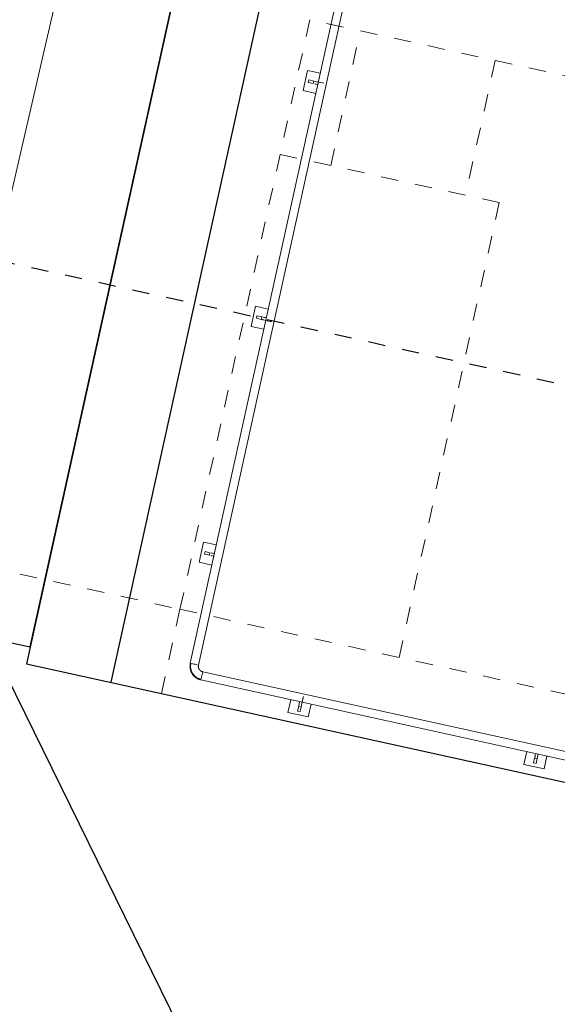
# Model space of a CAD drawing. Header units: metres. Extents: x 250001 to 257773, y 598992 to 609118.
# Tile 514 of 1056: x 254944.45 to 254947.56, y 601166.94 to 601172.64. Entities that reach past the tile are written whole.
import ezdxf
from ezdxf import colors
from ezdxf.entities.mleader import LeaderData, LeaderLine
from ezdxf.math import Vec2, Vec3

# ---------------------------------------------------------------- set-up
doc = ezdxf.new("R2010")
doc.units = ezdxf.units.M
doc.linetypes.add('XX-HIDDEN', pattern=[4, 2, -2])
doc.linetypes.add('XX-STRAMIEN', pattern=[16, 10, -2, 2, -2])
for name, color, linetype, lineweight in [('B-WE-GW-GRONDWERKLIJN_TEEN-G', 90, 'Continuous', 18), ('G_IMPT', 8, 'Continuous', 18), ('N-CO-BC-BETONVORM-G', 50, 'Continuous', 25), ('N-CO-BC-BETONVORM-GN', 7, 'XX-HIDDEN', 18), ('N-WE-VH-VERHARDING_HALFVERHARDING-A', 252, 'Continuous', 18), ('X-XX-AL-AANKLEDING-T25', 7, 'Continuous', 25), ('X-XX-AL-REFERENTIE-G', 7, 'Continuous', 18), ('X_XX_AL_STRAMIENLIJN_G-3', 7, 'XX-STRAMIEN', 25)]:
    doc.layers.add(name, color=color, linetype=linetype, lineweight=lineweight)
doc.styles.add('NLCS-ISO-ANNOTATIEF-T25', font='NLCS-ISO.ttf', dxfattribs={"height": 2.5})

# ---------------------------------------------------------------- blocks, each defined once
blk = doc.blocks.new('BS2021-132-Xref-inmeting-2d-20210906')
at = {"layer": 'B-WE-GW-GRONDWERKLIJN_TEEN-G'}
blk.add_lwpolyline([(254930.6772, 601110.0606), (254931.7873, 601114.7313), (254932.8975, 601119.402), (254933.3676, 601121.3987), (254934.0416, 601124.2609), (254935.1856, 601129.1198), (254936.4244, 601133.8861), (254937.6632, 601138.6524), (254938.5474, 601143.067), (254939.4316, 601147.4816), (254940.2734, 601152.2786), (254941.1152, 601157.0757), (254942.1004, 601161.4589), (254943.0856, 601165.8421), (254944.0707, 601170.2254), (254945.024, 601174.3538), (254945.9773, 601178.4822), (254946.9306, 601182.6106), (254947.8839, 601186.739), (254948.5788, 601190.0376)], dxfattribs=at)
blk = doc.blocks.new('inventor_dwg_schuivenmoot - samenstelling schuivenmoot_dwg-1618099-WCS_N_A_P_ Copy 1')
at = {"layer": 'G_IMPT'}
for p, q in [((-4224.2, 2043), (-4224.2, -2043)), ((-4175.9, -2043), (-4175.9, 2043)), ((-4224.2, 1460), (-4300, 1460)), ((-4300, 1460), (-4300, 1340)), ((-4280, 1392.5), (-4280, 1407.5)), ((-4250.9, 1407.5), (-4280, 1407.5)), ((-4280, 1392.5), (-4250.9, 1392.5)), ((-4250.9, 1407.5), (-4250.9, 1392.5)), ((-4300, 1340), (-4224.2, 1340)), ((-4224.1, 60), (-4300, 60)), ((-4300, 60), (-4300, -60)), ((-4280, -7.5), (-4280, 7.5)), ((-4250.9, 7.5), (-4280, 7.5)), ((-4250.9, 7.5), (-4250.9, -7.5)), ((-4280, -7.5), (-4250.9, -7.5)), ((-4300, -60), (-4224.2, -60)), ((-4224.2, -1340), (-4300, -1340)), ((-4300, -1340), (-4300, -1460)), ((-4280, -1407.5), (-4280, -1392.5)), ((-4250.9, -1392.5), (-4280, -1392.5)), ((-4280, -1407.5), (-4250.9, -1407.5)), ((-4250.9, -1392.5), (-4250.9, -1407.5)), ((-4300, -1460), (-4224.2, -1460)), ((2643, -2075.9), (-4143, -2075.9)), ((-4143, -2124.2), (-4143, -2075.9)), ((-4143, -2124.2), (2643, -2124.2)), ((-3610, -2124.2), (-3610, -2200)), ((-3557.5, -2150.9), (-3542.5, -2150.9)), ((-3557.5, -2150.9), (-3557.5, -2180)), ((-3542.5, -2180), (-3542.5, -2150.9)), ((-3490, -2200), (-3490, -2124.2)), ((-2210, -2124.2), (-2210, -2200)), ((-2157.5, -2150.9), (-2142.5, -2150.9)), ((-2157.5, -2150.9), (-2157.5, -2180)), ((-2142.5, -2180), (-2142.5, -2150.9)), ((-2090, -2200), (-2090, -2124.2)), ((-3610, -2200), (-3490, -2200)), ((-3542.5, -2180), (-3557.5, -2180)), ((-2210, -2200), (-2090, -2200)), ((-2142.5, -2180), (-2157.5, -2180))]:
    blk.add_line(p, q, dxfattribs=at)
at = {"layer": 'G_IMPT', "flags": 128}
for points in [[(-4224.2, -2043), (-4224.1, -2046.2), (-4223.9, -2049.5), (-4223.6, -2052.7), (-4223.1, -2055.9), (-4222.5, -2059.1), (-4221.8, -2062.3), (-4221, -2065.4), (-4220, -2068.5), (-4218.9, -2071.6), (-4217.7, -2074.6), (-4216.4, -2077.6), (-4215, -2080.5), (-4213.4, -2083.3), (-4211.8, -2086.1), (-4210, -2088.8), (-4208.1, -2091.5), (-4206.1, -2094), (-4204, -2096.5), (-4201.8, -2098.9), (-4199.5, -2101.2), (-4197.2, -2103.4), (-4194.7, -2105.5), (-4192.2, -2107.6), (-4189.5, -2109.5), (-4186.8, -2111.3), (-4184.1, -2113), (-4181.2, -2114.6), (-4178.4, -2116), (-4175.4, -2117.4), (-4172.4, -2118.6), (-4169.4, -2119.8), (-4166.3, -2120.7), (-4163.1, -2121.6), (-4160, -2122.4), (-4156.8, -2123), (-4153.6, -2123.5), (-4150.4, -2123.8), (-4147.1, -2124), (-4143.9, -2124.1), (-4143, -2124.2)], [(-4220.9, -2043), (-4220.8, -2046.1), (-4220.7, -2049.2), (-4220.3, -2052.3), (-4219.9, -2055.4), (-4219.3, -2058.5), (-4218.7, -2061.5), (-4217.9, -2064.5), (-4216.9, -2067.5), (-4215.9, -2070.4), (-4214.8, -2073.3), (-4213.5, -2076.2), (-4212.1, -2079), (-4210.6, -2081.7), (-4209, -2084.4), (-4207.3, -2087), (-4205.5, -2089.5), (-4203.6, -2092), (-4201.6, -2094.4), (-4199.5, -2096.7), (-4197.3, -2098.9), (-4195, -2101), (-4192.6, -2103), (-4190.2, -2105), (-4187.7, -2106.8), (-4185.1, -2108.6), (-4182.4, -2110.2), (-4179.7, -2111.7), (-4176.9, -2113.1), (-4174.1, -2114.4), (-4171.2, -2115.6), (-4168.3, -2116.7), (-4165.3, -2117.6), (-4162.3, -2118.5), (-4159.3, -2119.2), (-4156.2, -2119.8), (-4153.2, -2120.2), (-4150.1, -2120.6), (-4147, -2120.8), (-4143.8, -2120.9), (-4143, -2120.9)], [(-4143, -2075.9), (-4144.3, -2075.8), (-4145.6, -2075.7), (-4146.9, -2075.6), (-4148.2, -2075.4), (-4149.5, -2075.2), (-4150.8, -2074.9), (-4152.1, -2074.6), (-4153.3, -2074.2), (-4154.6, -2073.7), (-4155.8, -2073.3), (-4157, -2072.7), (-4158.2, -2072.1), (-4159.3, -2071.5), (-4160.4, -2070.8), (-4161.5, -2070.1), (-4162.6, -2069.3), (-4163.7, -2068.5), (-4164.7, -2067.7), (-4165.6, -2066.8), (-4166.6, -2065.9), (-4167.5, -2064.9), (-4168.3, -2063.9), (-4169.1, -2062.9), (-4169.9, -2061.8), (-4170.6, -2060.7), (-4171.3, -2059.6), (-4172, -2058.5), (-4172.6, -2057.3), (-4173.1, -2056.1), (-4173.6, -2054.9), (-4174.1, -2053.7), (-4174.5, -2052.4), (-4174.8, -2051.2), (-4175.1, -2049.9), (-4175.4, -2048.6), (-4175.6, -2047.3), (-4175.7, -2046), (-4175.8, -2044.7), (-4175.8, -2043.4), (-4175.9, -2043)]]:
    blk.add_lwpolyline(points, dxfattribs=at)
at = {"layer": 'G_IMPT'}
blk.add_ellipse((-4220.9, 1407.5), major_axis=(-30, 0), ratio=0.000001, dxfattribs=at)
for centre, major_axis, start_param, end_param in [((-4220.9, 1392.5), (30, 0), 3.927245, 4.658871), ((-4220.9, 7.5), (30, 0), 3.605444, 4.605657), ((-4220.9, -7.5), (30, 0), 4.636775, 10.040497), ((-4220.9, -1392.5), (-30, 0), 0.678053, 1.463451), ((-4220.9, -1407.5), (30, 0), 3.927245, 4.658871), ((-4200, -2043), (24.1, 0), 0.785398, 3.141593), ((-3542.5, -2120.9), (0, 30), 3.173468, 7.961025), ((-3557.5, -2120.9), (0, 30), 1.678141, 3.248938), ((-2157.5, -2120.9), (0, 30), 1.678141, 4.034336), ((-2142.5, -2120.9), (0, 30), 1.629001, 3.109717)]:
    blk.add_ellipse(centre, major_axis=major_axis, ratio=0.000001, start_param=start_param, end_param=end_param, dxfattribs=at)
blk = doc.blocks.new('inventor_dwg_schuivenmoot - inventor_dwg_schuivenmoot-1618100-WCS_N_A_P_ Copy 1')
blk.add_blockref('inventor_dwg_schuivenmoot - samenstelling schuivenmoot_dwg-1618099-WCS_N_A_P_ Copy 1', (0, 0))
blk = doc.blocks.new('Getijdenduiker_RD')
at = {"layer": 'N-CO-BC-BETONVORM-G'}
for p, q in [((254914330.4, 601175648.2), (254944508.3, 601169007.1)), ((254945453.9, 601173304.3), (254944486.8, 601168909.4)), ((254944508.3, 601169007.1), (254945432.4, 601173206.6)), ((254945942.2, 601173196.8), (254944975.1, 601168802)), ((254944486.8, 601168909.4), (254952788.1, 601167082.6))]:
    blk.add_line(p, q, dxfattribs=at)
at = {"layer": 'N-CO-BC-BETONVORM-GN'}
for p, q in [((254913781.5, 601176178.6), (254945375.5, 601169225.8)), ((254946127.8, 601172644), (254945375.5, 601169225.8)), ((254948667, 601172085.2), (254946127.8, 601172644)), ((254946248.8, 601171798.2), (254946420.8, 601172579.5)), ((254947202.1, 601172407.6), (254947030.1, 601171626.3)), ((254945955.8, 601171862.7), (254947225.5, 601171583.3)), ((254947225.5, 601171583.3), (254946645.2, 601168946.4)), ((254945268.1, 601168737.5), (254945375.5, 601169225.8)), ((254945375.5, 601169225.8), (254947914.8, 601168667))]:
    blk.add_line(p, q, dxfattribs=at)
at = {"layer": 'X_XX_AL_STRAMIENLIJN_G-3'}
blk.add_line((254898026.6, 601181437.6), (254995088.5, 601160077.6), dxfattribs=at)
at = {"layer": 'N-CO-BC-BETONVORM-G', "rotation": 347.5890000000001}
blk.add_blockref('inventor_dwg_schuivenmoot - inventor_dwg_schuivenmoot-1618100-WCS_N_A_P_ Copy 1', (254950000, 601170000), dxfattribs=at)

msp = doc.modelspace()

# ---------------------------------------------------------------- hatches: boundary and pattern name
at = {"layer": 'N-WE-VH-VERHARDING_HALFVERHARDING-A'}
h = msp.add_hatch(dxfattribs=at)
h.set_pattern_fill('AVH-HALFVERHARDING-SO', color=256, pattern_type=2)
h.set_pattern_definition([(50, (254847.808, 601253.6878), (3.5863, -0.31376), [0.375, -4.125]), (355, (254847.808, 601253.688), (-0.693757, 3.76096), [0.3, -3.3]), (100.4514, (254848.107, 601253.6617), (2.892547, 3.4472), [0.3187, -3.50571]), (46.1842, (254847.808, 601254.688), (5.336205, -0.827595), [0.5625, -6.1875]), (96.6356, (254848.253, 601254.619), (4.67331, 4.87059), [0.47805, -5.25856]), (351.1842, (254847.808, 601254.688), (4.67331, 4.87059), [0.45, -4.95]), (21, (254848.308, 601254.4378), (2.984535, -2.013094), [0.375, -4.125]), (326, (254848.308, 601254.438), (1.216577, 3.62575), [0.3, -3.3]), (71.4514, (254848.557, 601254.27), (4.201113, 1.61265), [0.3187, -3.50571]), (37.5, (254847.8081, 601253.6878), (0.060799, 1.664469), [0, -3.26, 0, -3.35, 0, -3.3125]), (7.5, (254847.8081, 601253.6878), (1.315348, 1.972059), [0, -1.91, 0, -3.185, 0, -1.2625]), (327.5, (254846.6931, 601253.6878), (2.669112, -0.112774), [0, -1.25, 0, -3.9, 0, -5.175]), (317.5, (254846.193, 601253.6878), (2.91593, 0.500525), [0, -1.625, 0, -2.59, 0, -3.675])])
edge = h.paths.add_edge_path()
edge.add_line((254940.4527, 601403.4276), (254953.3537, 601350.4374))
edge.add_line((254953.3537, 601350.4374), (254909.7238, 601236.4452))
edge.add_line((254909.7238, 601236.4452), (254860.9424, 601247.384))
edge.add_line((254860.9424, 601247.384), (254858.0979, 601234.699))
edge.add_line((254858.0979, 601234.699), (254835.6552, 601239.7316))
edge.add_line((254835.6552, 601239.7316), (254832.3731, 601225.0951))
edge.add_line((254832.3731, 601225.0951), (254827.9969, 601205.5798))
edge.add_line((254827.9969, 601205.5798), (254825.0696, 601206.2362))
edge.add_line((254825.0696, 601206.2362), (254814.9975, 601161.32))
edge.add_arc((254839.3917, 601155.8498), 25, 167.36094, 205.65948)
edge.add_line((254816.8571, 601145.0242), (254830.6694, 601116.2724))
edge.add_arc((254853.204, 601127.0979), 25, 205.65948, 227.89878)
edge.add_line((254836.4429, 601108.5489), (254908.7268, 601043.2326))
edge.add_line((254908.7268, 601043.2326), (254908.6815, 601043.0241))
edge.add_line((254908.6815, 601043.0241), (254907.6454, 601038.2601))
edge.add_line((254907.6454, 601038.2601), (254907.3876, 601037.1))
edge.add_line((254907.3876, 601037.1), (254905.4545, 601042.1461))
edge.add_line((254905.4545, 601042.1461), (254833.9941, 601106.7183))
edge.add_arc((254850.7552, 601125.2673), 25, 205.65948, 227.89878, ccw=False)
edge.add_line((254828.2206, 601114.4418), (254813.0032, 601146.1186))
edge.add_arc((254835.5378, 601156.9441), 25, 167.36094, 205.65948, ccw=False)
edge.add_line((254811.1436, 601162.4143), (254823.3546, 601216.8691))
edge.add_arc((254798.9604, 601222.3393), 25, 347.36094, 437.36094)
edge.add_line((254804.4306, 601246.7335), (254797.6003, 601248.2652))
edge.add_line((254797.6003, 601248.2652), (254798.9131, 601254.1198))
edge.add_line((254798.9131, 601254.1198), (254820.38, 601249.306))
edge.add_arc((254822.5681, 601259.0637), 10, 257.36094, 347.36094)
edge.add_line((254832.3258, 601256.8756), (254837.5772, 601280.294))
edge.add_line((254837.5772, 601280.294), (254866.8502, 601273.7298))
edge.add_line((254866.8502, 601273.7298), (254862.0364, 601252.2629))
edge.add_line((254862.0364, 601252.2629), (254885.5077, 601246.9996))
edge.add_arc((254890.9779, 601271.3938), 25, 257.36094, 339.05591)
edge.add_line((254914.3261, 601262.4574), (254945.3412, 601343.4908))
edge.add_arc((254921.993, 601352.4272), 25, 339.05591, 373.68306)
edge.add_line((254946.2835, 601358.341), (254935.7235, 601401.7153))
edge.add_line((254935.7235, 601401.7153), (254940.4527, 601403.4276))

# ---------------------------------------------------------------- block references
at = {"xscale": 0.001, "yscale": 0.001, "zscale": 0.001}
msp.add_blockref('Getijdenduiker_RD', (0, 0), dxfattribs=at)
at = {"layer": 'X-XX-AL-REFERENTIE-G'}
msp.add_blockref('BS2021-132-Xref-inmeting-2d-20210906', (0, 0), dxfattribs=at)

# ---------------------------------------------------------------- next in the draw order: leaders
at = {"layer": 'X-XX-AL-AANKLEDING-T25'}
ml = msp.add_multileader_mtext('Standard', dxfattribs=at)
ml.set_content('Getijdenduiker', color=256, style='NLCS-ISO-ANNOTATIEF-T25')
ml.set_leader_properties(color=256, linetype='ByLayer', lineweight=-1)
ml.build(insert=Vec2(0, 0))
ml.multileader.update_dxf_attribs({"text_left_attachment_type": 5, "text_right_attachment_type": 5, "dogleg_length": 2.5, "arrow_head_size": 1.25, "scale": 0.5})
ctx = ml.context
ctx.base_point, ctx.scale, ctx.char_height, ctx.arrow_head_size, ctx.landing_gap_size, ctx.plane_origin = Vec3(254954.7348, 601150.2966), 0.5, 1.25, 1.25, 0.45, Vec3(254975.4074, 601164.4087)
ctx.left_attachment, ctx.right_attachment = 5, 5
notes = []
notes.append((ctx, [(1, (1, 1, 0), (254953.4848, 601150.2966), (1, 0), 1.25, [(0, [(254943.0467, 601171.5302)], 0, [])])]))
ctx.mtext.insert, ctx.mtext.flow_direction = Vec3(254955.1848, 601151.9216), 5
ctx.mtext.has_bg_fill, ctx.mtext.bg_color, ctx.mtext.bg_scale_factor, ctx.mtext.bg_transparency, ctx.mtext.use_window_bg_color = 1, -1027028792, 1.5, 0, 1
for ctx, leaders in notes:
    for number, flags, end, landing, length, lines in leaders:
        leader = LeaderData()
        leader.index, (leader.has_last_leader_line, leader.has_dogleg_vector, leader.attachment_direction) = number, flags
        leader.last_leader_point, leader.dogleg_vector, leader.dogleg_length = Vec3(end), Vec3(landing), length
        for number, points, colour, breaks in lines:
            line = LeaderLine()
            line.index, line.vertices, line.color, line.breaks = number, Vec3.list(points), colors.encode_raw_color(colour), breaks
            leader.lines.append(line)
        ctx.leaders.append(leader)

doc.saveas('drawing.dxf')
